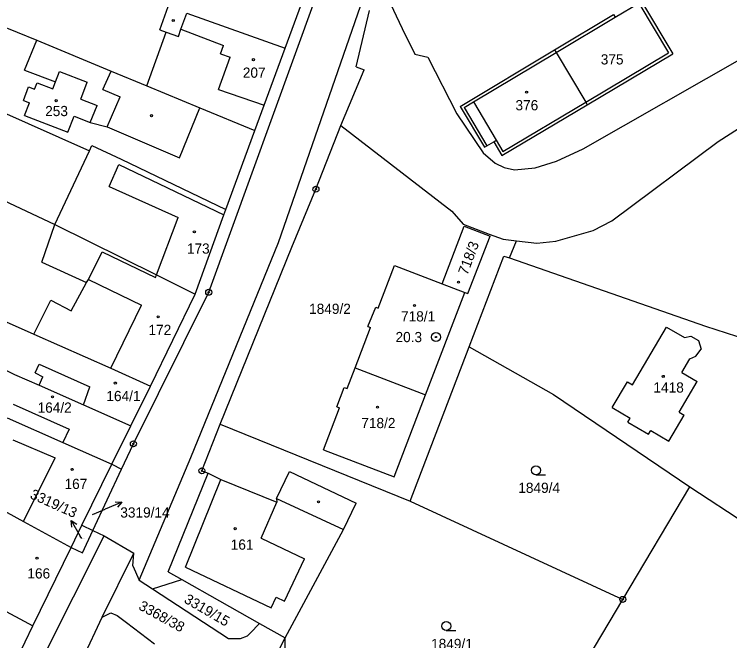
# Model space of a CAD drawing. Extents: x -763205 to -760228, y -1155311 to -1152844.
# Drawn here: x -762035.4 to -761916.2, y -1154951 to -1154846.6 of the extents above; entities that cross this region are included whole.
import ezdxf

# ---------------------------------------------------------------- set-up
doc = ezdxf.new("R2010")
doc.units = 0
for name, color, linetype in [('Vrstva 1', 7, 'Continuous'), ('Vrstva 16', 7, 'Continuous'), ('Vrstva 17', 7, 'Continuous'), ('Vrstva 18', 7, 'Continuous'), ('Vrstva 19', 7, 'Continuous'), ('Vrstva 24', 7, 'Continuous'), ('Vrstva 25', 7, 'Continuous'), ('Vrstva 4', 7, 'Continuous'), ('Vrstva 6', 7, 'Continuous')]:
    doc.layers.add(name, color=color, linetype=linetype)

msp = doc.modelspace()

# ---------------------------------------------------------------- linework, layer by layer
at = {"layer": 'Vrstva 1'}
for p, q in [((-761940.62, -1154868.99), (-761863.34, -1154824.84)), ((-761990.29, -1154852.22), (-761985.28, -1154838.62)), ((-761974.69, -1154840.65), (-761970.78, -1154848.92)), ((-762051.8, -1154842.64), (-762031.66, -1154850.9)), ((-761935.32, -1154847.04), (-761931.38, -1154844.7)), ((-761930.95, -1154844.45), (-761925.69, -1154853.17)), ((-762011.17, -1154849.17), (-762009.77, -1154845.26)), ((-761978.48, -1154855.33), (-761976.24, -1154845.95)), ((-762006.67, -1154846.37), (-761990.29, -1154852.22)), ((-761945.4, -1154852.5), (-761935.58, -1154846.61)), ((-761935.58, -1154846.61), (-761935.32, -1154847.04)), ((-762013.33, -1154858.48), (-762010.14, -1154849.54)), ((-762011.17, -1154849.17), (-762010.14, -1154849.54)), ((-761970.78, -1154848.92), (-761968.68, -1154853.23)), ((-762065.69, -1154850.23), (-762022.91, -1154869.31)), ((-762033.72, -1154855.89), (-762031.66, -1154850.9)), ((-762031.66, -1154850.9), (-762019.3, -1154856.02)), ((-761993.81, -1154861.71), (-761990.29, -1154852.22)), ((-761968.68, -1154853.23), (-761966.5, -1154853.73)), ((-761961.14, -1154861.92), (-761945.4, -1154852.5)), ((-761945.4, -1154852.5), (-761945.15, -1154852.93)), ((-761945.15, -1154852.93), (-761940.23, -1154861.22)), ((-761939.98, -1154861.65), (-761925.69, -1154853.17)), ((-761966.5, -1154853.73), (-761961.68, -1154863.18)), ((-761978.48, -1154855.33), (-761977.12, -1154855.84)), ((-762033.72, -1154855.89), (-762028.57, -1154857.81)), ((-762019.3, -1154856.02), (-762013.33, -1154858.48)), ((-761981, -1154865.09), (-761977.12, -1154855.84)), ((-762032.05, -1154859.06), (-762031.63, -1154857.98)), ((-762031.63, -1154857.98), (-762029.03, -1154858.98)), ((-762029.03, -1154858.98), (-762028.57, -1154857.81)), ((-762033.9, -1154860.93), (-762033.04, -1154858.68)), ((-762033.04, -1154858.68), (-762032.05, -1154859.06)), ((-762013.33, -1154858.48), (-762004.49, -1154862.14)), ((-762033.9, -1154860.93), (-762032.92, -1154861.31)), ((-762033.74, -1154863.45), (-762032.92, -1154861.31)), ((-761954.19, -1154870.09), (-761939.98, -1154861.65)), ((-761940.23, -1154861.22), (-761939.98, -1154861.65)), ((-762007.92, -1154870.5), (-762004.49, -1154862.14)), ((-762004.49, -1154862.14), (-761995.37, -1154865.91)), ((-761995.37, -1154865.91), (-761993.81, -1154861.71)), ((-761961.14, -1154861.92), (-761957.09, -1154868.73)), ((-761918.16, -1154867.76), (-761910.43, -1154862.84)), ((-762033.74, -1154863.45), (-762026.48, -1154866.24)), ((-762026.48, -1154866.24), (-762025.45, -1154863.57)), ((-762025.45, -1154863.57), (-762022.79, -1154864.59)), ((-761961.68, -1154863.18), (-761957.29, -1154869.68)), ((-762022.79, -1154864.59), (-762019.96, -1154865.35)), ((-761985.17, -1154875.72), (-761981, -1154865.09)), ((-761981, -1154865.09), (-761962.53, -1154879.4)), ((-762019.96, -1154865.35), (-762007.92, -1154870.5)), ((-762000.16, -1154879.09), (-761995.37, -1154865.91)), ((-762022.91, -1154869.31), (-762022.51, -1154868.45)), ((-762022.51, -1154868.45), (-762017.6, -1154870.71)), ((-761957.09, -1154868.73), (-761956.67, -1154868.48)), ((-761956.67, -1154868.48), (-761955.55, -1154867.81)), ((-761955.55, -1154867.81), (-761954.19, -1154870.09)), ((-761935.87, -1154880.97), (-761918.16, -1154867.76)), ((-762028.65, -1154881.63), (-762022.91, -1154869.31)), ((-761957.29, -1154869.68), (-761955.31, -1154871.37)), ((-761945.1, -1154871.04), (-761940.62, -1154868.99)), ((-762017.6, -1154870.71), (-762000.16, -1154879.09)), ((-761948.67, -1154872.16), (-761945.1, -1154871.04)), ((-761955.31, -1154871.37), (-761953.8, -1154872.12)), ((-761953.8, -1154872.12), (-761952.1, -1154872.52)), ((-761952.1, -1154872.52), (-761948.67, -1154872.16)), ((-762048.24, -1154872.45), (-762028.65, -1154881.63)), ((-761989.19, -1154885.4), (-761985.17, -1154875.72)), ((-762000.49, -1154880), (-762000.16, -1154879.09)), ((-761962.53, -1154879.4), (-761960.66, -1154881.56)), ((-762005.29, -1154893.23), (-762000.49, -1154880)), ((-762030.83, -1154887.88), (-762028.65, -1154881.63)), ((-762028.65, -1154881.63), (-762011.74, -1154890.01)), ((-761964.14, -1154891.48), (-761960.46, -1154881.91)), ((-761960.66, -1154881.56), (-761956.33, -1154883.21)), ((-761960.46, -1154881.91), (-761956.16, -1154883.56)), ((-761939, -1154882.62), (-761935.87, -1154880.97)), ((-761945.19, -1154884.36), (-761939, -1154882.62)), ((-761959.85, -1154893.13), (-761956.16, -1154883.56)), ((-761956.33, -1154883.21), (-761953.99, -1154884.05)), ((-761953.99, -1154884.05), (-761951.76, -1154884.31)), ((-761952.93, -1154887.19), (-761951.76, -1154884.31)), ((-761951.76, -1154884.31), (-761948.38, -1154884.71)), ((-762001.1, -1154914.88), (-761989.19, -1154885.4)), ((-761948.38, -1154884.71), (-761945.19, -1154884.36)), ((-762030.83, -1154887.88), (-762023.38, -1154891.28)), ((-761959.64, -1154902.01), (-761953.85, -1154886.87)), ((-761953.85, -1154886.87), (-761952.93, -1154887.19)), ((-761952.93, -1154887.19), (-761920.24, -1154898.55)), ((-761974.83, -1154895.55), (-761972.08, -1154888.42)), ((-761972.08, -1154888.42), (-761964.14, -1154891.48)), ((-762011.74, -1154890.01), (-762005.29, -1154893.23)), ((-762025.95, -1154895.99), (-762023.38, -1154891.28)), ((-761964.14, -1154891.48), (-761960.39, -1154892.92)), ((-762012.71, -1154908.54), (-762005.29, -1154893.23)), ((-761966.92, -1154910), (-761960.39, -1154892.92)), ((-761960.39, -1154892.92), (-761959.85, -1154893.13)), ((-762032.18, -1154899.88), (-762029.32, -1154894.21)), ((-762029.32, -1154894.21), (-762025.95, -1154895.99)), ((-761976.5, -1154898.63), (-761975.2, -1154895.41)), ((-761975.2, -1154895.41), (-761974.83, -1154895.55)), ((-762037.27, -1154897.59), (-762032.18, -1154899.88)), ((-761976.5, -1154898.63), (-761976.08, -1154898.8)), ((-761920.24, -1154898.55), (-761903.31, -1154904.09)), ((-761978.66, -1154905.49), (-761976.08, -1154898.8)), ((-761932.41, -1154908.32), (-761926.75, -1154898.74)), ((-761926.75, -1154898.74), (-761923.79, -1154900.47)), ((-762032.18, -1154899.88), (-762019.36, -1154905.58)), ((-761923.79, -1154900.47), (-761922.73, -1154900.2)), ((-761922.73, -1154900.2), (-761921.42, -1154900.94)), ((-761921.42, -1154900.94), (-761920.98, -1154902.4)), ((-761969.49, -1154927.75), (-761959.64, -1154902.01)), ((-761959.64, -1154902.01), (-761945.58, -1154909.92)), ((-761921.85, -1154903.58), (-761920.98, -1154902.4)), ((-761924.22, -1154906.3), (-761922.86, -1154904.01)), ((-761922.86, -1154904.01), (-761921.85, -1154903.58)), ((-762038.34, -1154905.21), (-762035.39, -1154906.59)), ((-762019.36, -1154905.58), (-762012.71, -1154908.54)), ((-761979.99, -1154908.95), (-761978.66, -1154905.49)), ((-761978.66, -1154905.49), (-761966.92, -1154910)), ((-762035.39, -1154906.59), (-762031.3, -1154908.4)), ((-761924.22, -1154906.3), (-761921.63, -1154907.76)), ((-761935.82, -1154912.11), (-761933.27, -1154907.81)), ((-761933.27, -1154907.81), (-761932.41, -1154908.32)), ((-761924.66, -1154912.9), (-761921.63, -1154907.76)), ((-762031.3, -1154908.4), (-762023.91, -1154911.66)), ((-762015.99, -1154915.16), (-762012.71, -1154908.54)), ((-761981.7, -1154911.99), (-761980.45, -1154908.77)), ((-761980.45, -1154908.77), (-761979.99, -1154908.95)), ((-761972.15, -1154923.69), (-761966.92, -1154910)), ((-761945.58, -1154909.92), (-761922.9, -1154925.32)), ((-762023.91, -1154911.66), (-762015.99, -1154915.16)), ((-761983.93, -1154919.16), (-761981.24, -1154912.17)), ((-761981.7, -1154911.99), (-761981.24, -1154912.17)), ((-761935.82, -1154912.11), (-761932.81, -1154913.89)), ((-761924.66, -1154912.9), (-761923.8, -1154913.41)), ((-762036.61, -1154913.85), (-762027.32, -1154917.96)), ((-761933.19, -1154914.54), (-761932.81, -1154913.89)), ((-761926.35, -1154917.71), (-761923.8, -1154913.41)), ((-762019.16, -1154921.57), (-762015.99, -1154915.16)), ((-762004.18, -1154922.67), (-762001.1, -1154914.88)), ((-762001.1, -1154914.88), (-761969.49, -1154927.75)), ((-761933.19, -1154914.54), (-761929.75, -1154916.58)), ((-761929.75, -1154916.58), (-761929.36, -1154915.93)), ((-761929.36, -1154915.93), (-761926.35, -1154917.71)), ((-762027.32, -1154917.96), (-762019.16, -1154921.57)), ((-761983.93, -1154919.16), (-761972.15, -1154923.69)), ((-762024.15, -1154931.75), (-762019.16, -1154921.57)), ((-762009.8, -1154939.51), (-762003.12, -1154923.07)), ((-762004.18, -1154922.67), (-762003.12, -1154923.07)), ((-762003.12, -1154923.07), (-762001, -1154924.13)), ((-761991.73, -1154927.3), (-761989.6, -1154922.78)), ((-761989.6, -1154922.78), (-761978.49, -1154928.07)), ((-762001, -1154924.13), (-761991.71, -1154927.9)), ((-761934.04, -1154944.1), (-761922.9, -1154925.32)), ((-761922.9, -1154925.32), (-761899.65, -1154940.66)), ((-761991.73, -1154927.3), (-761991.71, -1154927.9)), ((-761980.6, -1154932.43), (-761978.49, -1154928.07)), ((-761969.49, -1154927.75), (-761934.04, -1154944.1)), ((-762038.34, -1154928.69), (-762033.88, -1154931.12)), ((-762033.88, -1154931.12), (-762025.96, -1154935.44)), ((-762025.96, -1154935.44), (-762024.15, -1154931.75)), ((-762024.15, -1154931.75), (-762022.32, -1154932.62)), ((-762022.32, -1154932.62), (-762020.47, -1154933.5)), ((-761990.28, -1154950.52), (-761980.6, -1154932.43)), ((-762020.47, -1154933.5), (-762015.49, -1154936.41)), ((-762032.34, -1154948.5), (-762025.96, -1154935.44)), ((-762020.76, -1154947.08), (-762015.49, -1154936.41)), ((-762015.69, -1154938.52), (-762015.49, -1154936.41)), ((-762015.69, -1154938.52), (-762014.63, -1154940.9)), ((-762009.8, -1154939.51), (-762007.52, -1154940.79)), ((-762014.63, -1154940.9), (-762012.41, -1154942.35)), ((-762007.52, -1154940.79), (-762001.22, -1154944.34)), ((-762012.41, -1154942.35), (-761999.75, -1154950.62)), ((-762038.83, -1154945.05), (-762032.34, -1154948.5)), ((-762001.22, -1154944.34), (-761994.57, -1154948.1)), ((-761952.53, -1154975.27), (-761934.04, -1154944.1)), ((-762020.76, -1154947.08), (-762019.36, -1154946.33)), ((-762019.36, -1154946.33), (-762018.3, -1154946.78)), ((-762026.56, -1154959.32), (-762020.76, -1154947.08)), ((-762018.3, -1154946.78), (-762016.73, -1154947.97)), ((-762038.91, -1154962.25), (-762032.34, -1154948.5)), ((-762016.73, -1154947.97), (-762012.05, -1154951.51)), ((-761996.13, -1154949.71), (-761994.57, -1154948.1)), ((-761994.57, -1154948.1), (-761990.28, -1154950.52)), ((-761996.58, -1154950.17), (-761996.13, -1154949.71)), ((-761999.75, -1154950.62), (-761997.73, -1154950.65)), ((-761997.73, -1154950.65), (-761996.58, -1154950.17)), ((-761991.85, -1154953.58), (-761990.28, -1154950.52)), ((-761990.32, -1154952.28), (-761990.28, -1154950.52))]:
    msp.add_line(p, q, dxfattribs=at)
at = {"layer": 'Vrstva 16'}
for p, q in [((-762017.514, -1154927.888), (-762020.28, -1154929.05)), ((-762022.39, -1154929.94), (-762020.28, -1154929.05)), ((-762025.934, -1154930.964), (-762024.43, -1154933.56)), ((-762024.2, -1154933.95), (-762024.43, -1154933.56))]:
    msp.add_line(p, q, dxfattribs=at)
for points in [[(-762018.63, -1154927.815), (-762017.514, -1154927.888), (-762018.242, -1154928.737)], [(-762025.865, -1154932.08), (-762025.934, -1154930.964), (-762025, -1154931.579)]]:
    msp.add_lwpolyline(points, dxfattribs=at)
at = {"layer": 'Vrstva 24'}
for centre, radius in [((-761985.17, -1154875.72), 0.5), ((-761985.17, -1154875.72), 0.1), ((-762003.03, -1154892.91), 0.5), ((-762003.03, -1154892.91), 0.1), ((-761965.18, -1154900.37), 0.75), ((-761965.18, -1154900.37), 0.1), ((-762015.59, -1154918.17), 0.5), ((-762015.59, -1154918.17), 0.1), ((-762004.18, -1154922.67), 0.5), ((-762004.18, -1154922.67), 0.1), ((-761934.04, -1154944.1), 0.5), ((-761934.04, -1154944.1), 0.1)]:
    msp.add_circle(centre, radius, dxfattribs=at)
at = {"layer": 'Vrstva 25'}
for p, q in [((-761948.52, -1154923.33), (-761946.92, -1154923.33)), ((-761963.46, -1154949.3), (-761961.86, -1154949.3))]:
    msp.add_line(p, q, dxfattribs=at)
for centre, radius in [((-762008.94, -1154847.6), 0.175), ((-761995.59, -1154854.13), 0.175), ((-761950.07, -1154859.54), 0.175), ((-762028.45, -1154860.96), 0.175), ((-762012.58, -1154863.47), 0.175), ((-762005.43, -1154882.83), 0.175), ((-761961.41, -1154891.22), 0.175), ((-761968.74, -1154895.12), 0.175), ((-762011.45, -1154897.01), 0.175), ((-761927.3, -1154906.93), 0.175), ((-762018.6, -1154908.04), 0.175), ((-762029.06, -1154910.34), 0.175), ((-761974.92, -1154912.06), 0.175), ((-762025.78, -1154922.43), 0.175), ((-761948.52, -1154922.58), 0.75), ((-761984.74, -1154927.83), 0.175), ((-761998.64, -1154932.31), 0.175), ((-762031.64, -1154937.23), 0.175), ((-761963.46, -1154948.55), 0.75)]:
    msp.add_circle(centre, radius, dxfattribs=at)
at = {"layer": 'Vrstva 4'}
for p, q in [((-762003.03, -1154892.91), (-761984.08, -1154840.68)), ((-761991.4, -1154884.58), (-761976.47, -1154841.48)), ((-761931.38, -1154844.7), (-761926.44, -1154853.01)), ((-762007.67, -1154849.03), (-762006.67, -1154846.37)), ((-761945.15, -1154852.93), (-761935.32, -1154847.04)), ((-762010.14, -1154849.54), (-762008.09, -1154850.25)), ((-762008.09, -1154850.25), (-762007.67, -1154849.03)), ((-762007.67, -1154849.03), (-762000.57, -1154851.74)), ((-762001.09, -1154853.15), (-762000.57, -1154851.74)), ((-762001.09, -1154853.15), (-761999.48, -1154853.73)), ((-761958.92, -1154861.17), (-761945.15, -1154852.93)), ((-761940.23, -1154861.22), (-761926.44, -1154853.01)), ((-762001.42, -1154859.09), (-761999.48, -1154853.73)), ((-762028.57, -1154857.81), (-762027.9, -1154856.08)), ((-762027.9, -1154856.08), (-762023.28, -1154857.9)), ((-762020.67, -1154859.08), (-762019.3, -1154856.02)), ((-762024.36, -1154860.72), (-762023.28, -1154857.9)), ((-762020.67, -1154859.08), (-762017.77, -1154860.35)), ((-762001.42, -1154859.09), (-761993.81, -1154861.71)), ((-762019.96, -1154865.35), (-762017.77, -1154860.35)), ((-762024.36, -1154860.72), (-762021.6, -1154861.77)), ((-761960.47, -1154862.09), (-761958.92, -1154861.17)), ((-761958.92, -1154861.17), (-761955.12, -1154867.56)), ((-761954.02, -1154869.41), (-761940.23, -1154861.22)), ((-762022.79, -1154864.59), (-762021.6, -1154861.77)), ((-761960.47, -1154862.09), (-761956.67, -1154868.48)), ((-761955.55, -1154867.81), (-761955.12, -1154867.56)), ((-761955.12, -1154867.56), (-761954.02, -1154869.41)), ((-762019.6, -1154875.27), (-762018, -1154871.6)), ((-762018, -1154871.6), (-762000.49, -1154880)), ((-762019.6, -1154875.27), (-762008.15, -1154880.45)), ((-762011.74, -1154890.01), (-762008.15, -1154880.45)), ((-762005.99, -1154920.47), (-761991.4, -1154884.58)), ((-762023.09, -1154890.75), (-762020.79, -1154886.15)), ((-762020.79, -1154886.15), (-762011.9, -1154890.44)), ((-762011.9, -1154890.44), (-762011.74, -1154890.01)), ((-762023.38, -1154891.28), (-762023.09, -1154890.75)), ((-762023.09, -1154890.75), (-762014.21, -1154895.03)), ((-762015.59, -1154918.17), (-762003.03, -1154892.91)), ((-762019.36, -1154905.58), (-762014.21, -1154895.03)), ((-762031.93, -1154906.36), (-762031.28, -1154904.9)), ((-762031.28, -1154904.9), (-762022.85, -1154908.66)), ((-762031.93, -1154906.36), (-762030.67, -1154906.98)), ((-762031.3, -1154908.4), (-762030.67, -1154906.98)), ((-762023.91, -1154911.66), (-762022.85, -1154908.66)), ((-762035.61, -1154911.58), (-762026.28, -1154915.72)), ((-762026.28, -1154915.72), (-762027.32, -1154917.96)), ((-762035.67, -1154917.53), (-762028.64, -1154920.5)), ((-762017.55, -1154922.38), (-762015.59, -1154918.17)), ((-762033.88, -1154931.12), (-762028.64, -1154920.5)), ((-762014.63, -1154940.9), (-762005.99, -1154920.47)), ((-762006.91, -1154938.71), (-762001, -1154924.13)), ((-761994.27, -1154933.9), (-761991.71, -1154927.9)), ((-761991.73, -1154927.3), (-761980.6, -1154932.43)), ((-761994.27, -1154933.9), (-761987.08, -1154937.35)), ((-761990.41, -1154944.41), (-761987.08, -1154937.35)), ((-762006.91, -1154938.71), (-761992.65, -1154945.5)), ((-761992.65, -1154945.5), (-761991.81, -1154943.75)), ((-761991.81, -1154943.75), (-761990.41, -1154944.41))]:
    msp.add_line(p, q, dxfattribs=at)
at = {"layer": 'Vrstva 6'}
for p, q in [((-762022.32, -1154932.62), (-762017.55, -1154922.38)), ((-762019.16, -1154921.57), (-762017.55, -1154922.38)), ((-762024.04, -1154936.32), (-762022.32, -1154932.62)), ((-762035.71, -1154963.79), (-762020.47, -1154933.5)), ((-762025.96, -1154935.44), (-762024.04, -1154936.32)), ((-762012.41, -1154942.35), (-762007.52, -1154940.79))]:
    msp.add_line(p, q, dxfattribs=at)

# ---------------------------------------------------------------- texts
at = {"layer": 'Vrstva 16'}
msp.add_text('3319/13', height=1.7, rotation=335.63868, dxfattribs=at).set_placement((-762032.941, -1154927.181))
msp.add_text('3319/14', height=1.7, dxfattribs=at).set_placement((-762017.763, -1154930.46))
at = {"layer": 'Vrstva 17'}
msp.add_text('20.3', height=1.7, dxfattribs=at).set_placement((-761971.911, -1154901.22))
at = {"layer": 'Vrstva 18'}
for s, height, p in [('1849/2', 1.7, (-761986.307, -1154896.51)), ('1849/4', 1.7, (-761951.457, -1154926.35)), ('3319/14', 0.1, (-762022.376, -1154929.94)), ('3319/13', 0.1, (-762024.186, -1154933.95)), ('1849/1', 1.7, (-761965.987, -1154952.38))]:
    msp.add_text(s, height=height, dxfattribs=at).set_placement(p)
for s, rotation, p in [('3319/15', 329.79451, (-762007.285, -1154944.549)), ('3368/38', 331.2269, (-762014.862, -1154945.684))]:
    msp.add_text(s, height=1.7, rotation=rotation, dxfattribs=at).set_placement(p)
at = {"layer": 'Vrstva 19'}
for s, p in [('375', (-761937.713, -1154854.93)), ('207', (-761997.353, -1154857.14)), ('376', (-761951.923, -1154862.57)), ('253', (-762030.283, -1154863.54)), ('173', (-762006.667, -1154886.47)), ('718/1', (-761970.993, -1154897.77)), ('172', (-762013.067, -1154900.02)), ('1418', (-761928.937, -1154909.62)), ('164/1', (-762020.087, -1154911.05)), ('164/2', (-762031.547, -1154912.98)), ('718/2', (-761977.613, -1154915.55)), ('167', (-762027.057, -1154925.7)), ('161', (-761999.367, -1154935.82)), ('166', (-762033.247, -1154940.62))]:
    msp.add_text(s, height=1.7, dxfattribs=at).set_placement(p)
msp.add_text('718/3', height=1.7, rotation=69.55708, dxfattribs=at).set_placement((-761959.947, -1154890.148))

doc.saveas('drawing.dxf')
